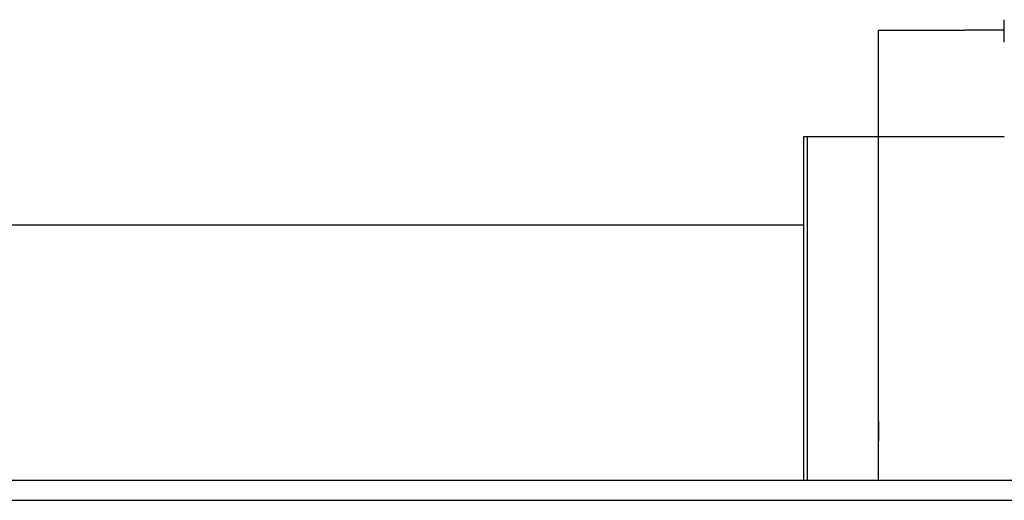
# Model space of a CAD drawing. Header units: millimetres. Extents: x -1108 to 3135, y -1596 to 860.
# Tile 623 of 649: x 958 to 983, y 114 to 126. Entities that reach past the tile are written whole.
import ezdxf

# ---------------------------------------------------------------- set-up
doc = ezdxf.new("R2010")
doc.units = ezdxf.units.MM
doc.layers.get('0').update_dxf_attribs({"linetype": 'CONTINUOUS'})

msp = doc.modelspace()

# ---------------------------------------------------------------- linework, layer by layer
at = {"linetype": 'Continuous'}
for p, q in [((983.058, 125.165), (983.058, 125.734)), ((979.858, 122.765), (979.858, 125.465)), ((979.858, 125.465), (982.058, 125.465)), ((983.058, 125.465), (982.058, 125.465)), ((977.958, 114.015), (977.958, 122.765)), ((977.958, 122.765), (978.058, 122.765)), ((978.058, 114.015), (978.058, 122.765)), ((978.058, 122.765), (979.858, 122.765)), ((979.858, 122.765), (983.058, 122.765)), ((979.858, 114.015), (979.858, 122.765)), ((893.814, 120.515), (977.962, 120.515)), ((1153.482, 114.016), (890.308, 114.015))]:
    msp.add_line(p, q, dxfattribs=at)
msp.add_line((802.308, 113.515), (1244.308, 113.515))
msp.add_open_spline([(979.858, 115.515), (979.858, 115.015)], degree=1, dxfattribs=at)

doc.saveas('drawing.dxf')
